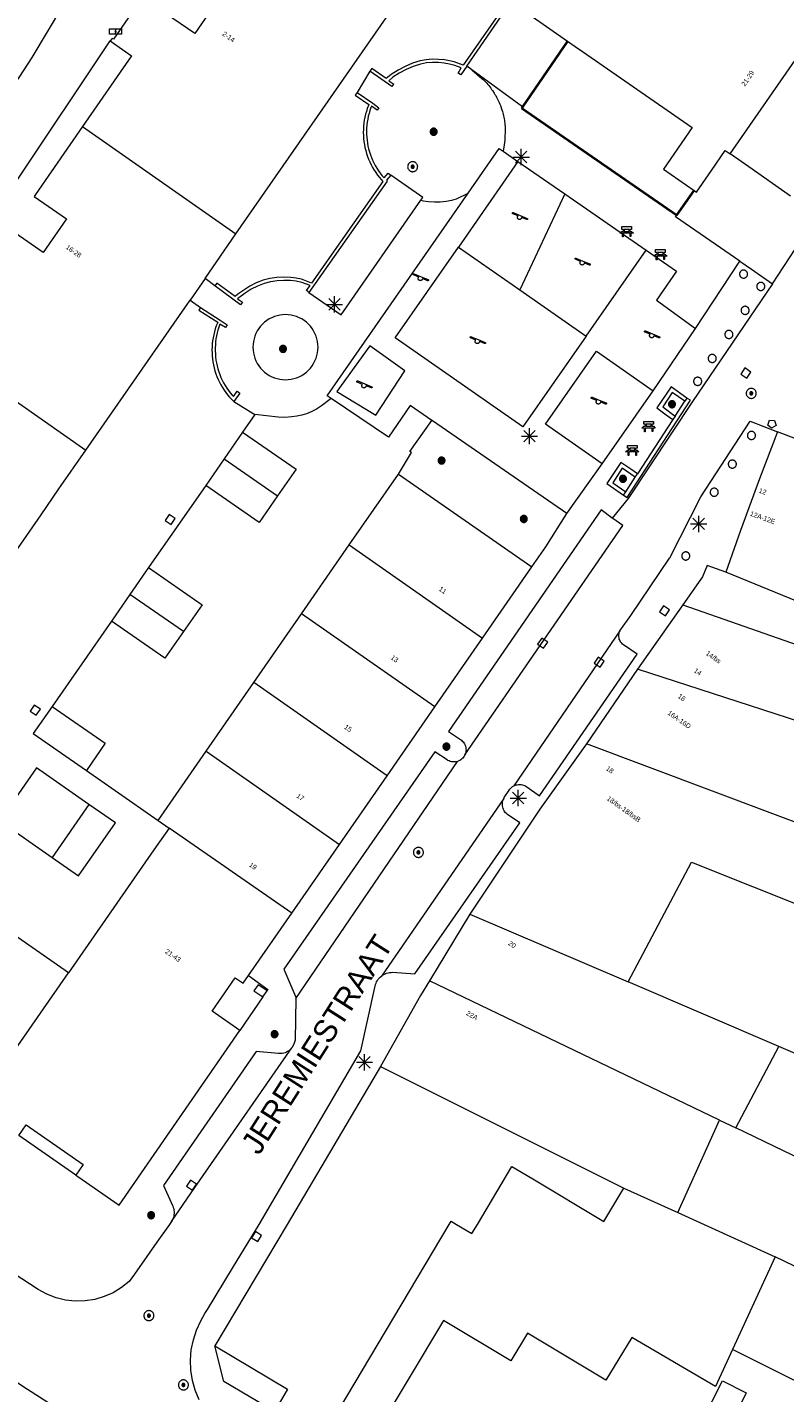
# Model space of a CAD drawing. Header units: metres. Extents: x 135779 to 137489, y 452643 to 455118.
# Tile 440 of 489: x 136792 to 136839, y 454590 to 454674. Entities that reach past the tile are written whole.
import ezdxf
from ezdxf.enums import TextEntityAlignment as Align

# ---------------------------------------------------------------- set-up
doc = ezdxf.new("R2010")
doc.units = ezdxf.units.M
doc.linetypes.add('DGN_Style_4', pattern=[89.853097, 44.898487, -22.449243, 0.056123, -22.449243])
for name, color, linetype, lineweight in [('KTop_BTD_Groenvoorziening', 62, 'Continuous', 13), ('KTop_BTD_Groenvoorziening_heesters', 62, 'Continuous', 13), ('KTop_KST_KAST', 40, 'Continuous', 13), ('KTop_NAR_Huisnummer (t)', 7, 'Continuous', 13), ('KTop_NAR_Huisnummer tijdelijk (t)', 7, 'Continuous', 13), ('KTop_ORL_Weg_Straatnaam (t)', 7, 'Continuous', 13), ('KTop_OTD_Open verharding', 15, 'Continuous', 13), ('KTop_PAL_Afsluitpaal', 222, 'Continuous', 13), ('KTop_PAL_Lichtmast', 40, 'Continuous', 13), ('KTop_PND_Grondvlaksituatie van BAG-pand [tachy]', 1, 'Continuous', 13), ('KTop_PND_Pandscheiding', 40, 'Continuous', 13), ('KTop_PUT_Brandkraan of -put', 1, 'Continuous', 13), ('KTop_PUT_Inspectie- of rioolput', 15, 'Continuous', 13), ('KTop_PUT_Kolk', 15, 'Continuous', 13), ('KTop_SHD_Hek (l)', 15, 'DGN_Style_4', 40), ('KTop_SHD_Muur', 15, 'Continuous', 13), ('KTop_STM_Bank', 40, 'Continuous', 13), ('KTop_STM_Speelvoorziening', 40, 'Continuous', 13), ('KTop_VGO_Boom', 92, 'Continuous', 13), ('KTop_WGD_Parkeervlak', 251, 'Continuous', 13), ('KTop_WGD_Rijbaan_Lokale weg', 251, 'Continuous', 13), ('KTop_WGD_Voetpad', 251, 'Continuous', 13)]:
    doc.layers.add(name, color=color, linetype=linetype, lineweight=lineweight)
doc.styles.add('Style-ROVU', font='ROVU.shx')
doc.styles.add('Style-ROVUCURSIEF', font='ROVUCURSIEF.shx')

# ---------------------------------------------------------------- blocks, each defined once
blk = doc.blocks.new('KST_KAST')
at = {"layer": 'KTop_KST_KAST', "flags": 128}
blk.add_lwpolyline([(-0.365, 0.169), (0.365, 0.169), (0.365, -0.169), (-0.365, -0.169), (-0.365, 0.169)], close=True, dxfattribs=at)
blk.add_lwpolyline([(0.045, 0.146), (-0.045, 0), (0.045, 0), (-0.045, -0.146)], dxfattribs=at)
blk = doc.blocks.new('PAL_Lichtmast')
at = {"layer": 'KTop_PAL_Lichtmast'}
for p, q in [((-0.354, -0.354), (0.354, 0.354)), ((0.354, -0.354), (-0.354, 0.354)), ((0, -0.5), (0, 0.5)), ((-0.5, 0), (0.5, 0))]:
    blk.add_line(p, q, dxfattribs=at)
blk = doc.blocks.new('PAL_Afsluitpaal')
at = {"layer": 'KTop_PAL_Afsluitpaal', "flags": 128}
blk.add_lwpolyline([(0.25, 0), (0.249, 0.026), (0.245, 0.052), (0.238, 0.077), (0.228, 0.102), (0.217, 0.125), (0.202, 0.147), (0.186, 0.167), (0.167, 0.186), (0.147, 0.202), (0.125, 0.217), (0.102, 0.228), (0.077, 0.238), (0.052, 0.245), (0.026, 0.249), (0, 0.25), (-0.026, 0.249), (-0.052, 0.245), (-0.077, 0.238), (-0.102, 0.228), (-0.125, 0.217), (-0.147, 0.202), (-0.167, 0.186), (-0.186, 0.167), (-0.202, 0.147), (-0.217, 0.125), (-0.228, 0.102), (-0.238, 0.077), (-0.245, 0.052), (-0.249, 0.026), (-0.25, 0), (-0.249, -0.026), (-0.245, -0.052), (-0.238, -0.077), (-0.228, -0.102), (-0.217, -0.125), (-0.202, -0.147), (-0.186, -0.167), (-0.167, -0.186), (-0.147, -0.202), (-0.125, -0.217), (-0.102, -0.228), (-0.077, -0.238), (-0.052, -0.245), (-0.026, -0.249), (0, -0.25), (0.026, -0.249), (0.052, -0.245), (0.077, -0.238), (0.102, -0.228), (0.125, -0.217), (0.147, -0.202), (0.167, -0.186), (0.186, -0.167), (0.202, -0.147), (0.217, -0.125), (0.228, -0.102), (0.238, -0.077), (0.245, -0.052), (0.249, -0.026), (0.25, 0)], dxfattribs=at)
blk = doc.blocks.new('PUT_Kolk')
at = {"layer": 'KTop_PUT_Kolk', "flags": 128}
blk.add_lwpolyline([(0.225, -0.225), (0.225, 0.225), (-0.225, 0.225), (-0.225, -0.225), (0.225, -0.225)], dxfattribs=at)
blk = doc.blocks.new('PUT_Brandkraan_of_-put')
at = {"layer": 'KTop_PUT_Brandkraan of -put'}
for p, q in [((-0.25, 0.034), (0, 0.25)), ((-0.158, -0.25), (-0.25, 0.034)), ((0, 0.25), (0.25, 0.033)), ((0.25, 0.033), (0.158, -0.25)), ((0.158, -0.25), (-0.158, -0.25))]:
    blk.add_line(p, q, dxfattribs=at)
blk = doc.blocks.new('PUT_Inspectie-_of_rioolput')
at = {"layer": 'KTop_PUT_Inspectie- of rioolput', "flags": 128}
for points in [[(0.31, 0), (0.308, 0.032), (0.303, 0.064), (0.294, 0.095), (0.283, 0.126), (0.268, 0.155), (0.25, 0.182), (0.23, 0.207), (0.207, 0.23), (0.182, 0.25), (0.154, 0.268), (0.126, 0.283), (0.095, 0.294), (0.064, 0.303), (0.032, 0.308), (0, 0.309), (-0.032, 0.308), (-0.064, 0.303), (-0.096, 0.294), (-0.126, 0.283), (-0.155, 0.268), (-0.182, 0.25), (-0.207, 0.23), (-0.23, 0.207), (-0.25, 0.182), (-0.268, 0.154), (-0.283, 0.126), (-0.294, 0.095), (-0.303, 0.064), (-0.308, 0.032), (-0.309, 0), (-0.308, -0.032), (-0.303, -0.064), (-0.294, -0.096), (-0.283, -0.126), (-0.268, -0.155), (-0.25, -0.182), (-0.23, -0.207), (-0.207, -0.23), (-0.182, -0.25), (-0.155, -0.268), (-0.126, -0.283), (-0.096, -0.294), (-0.064, -0.303), (-0.032, -0.308), (0, -0.309), (0.032, -0.308), (0.064, -0.303), (0.095, -0.294), (0.126, -0.283), (0.155, -0.268), (0.182, -0.25), (0.207, -0.23), (0.23, -0.207), (0.25, -0.182), (0.268, -0.155), (0.283, -0.126), (0.294, -0.096), (0.303, -0.064), (0.308, -0.032), (0.31, 0)], [(0.095, 0), (0.094, 0.009), (0.092, 0.019), (0.09, 0.029), (0.086, 0.038), (0.082, 0.047), (0.076, 0.055), (0.07, 0.063), (0.063, 0.07), (0.055, 0.076), (0.047, 0.082), (0.038, 0.086), (0.029, 0.09), (0.019, 0.092), (0.009, 0.094), (0, 0.094), (-0.01, 0.094), (-0.02, 0.092), (-0.029, 0.09), (-0.039, 0.086), (-0.048, 0.082), (-0.056, 0.076), (-0.064, 0.07), (-0.071, 0.063), (-0.077, 0.055), (-0.082, 0.047), (-0.087, 0.038), (-0.09, 0.029), (-0.093, 0.019), (-0.094, 0.009), (-0.095, 0), (-0.094, -0.01), (-0.093, -0.02), (-0.09, -0.029), (-0.087, -0.039), (-0.082, -0.048), (-0.077, -0.056), (-0.071, -0.064), (-0.064, -0.071), (-0.056, -0.077), (-0.047, -0.082), (-0.039, -0.087), (-0.029, -0.09), (-0.02, -0.093), (-0.01, -0.094), (0, -0.095), (0.009, -0.094), (0.019, -0.093), (0.029, -0.09), (0.038, -0.087), (0.047, -0.082), (0.055, -0.077), (0.063, -0.071), (0.07, -0.064), (0.076, -0.056), (0.082, -0.047), (0.086, -0.039), (0.09, -0.029), (0.092, -0.02), (0.094, -0.01), (0.095, 0)], [(0.035, 0), (0.034, 0.003), (0.034, 0.007), (0.033, 0.01), (0.031, 0.014), (0.03, 0.017), (0.028, 0.02), (0.026, 0.023), (0.023, 0.026), (0.02, 0.028), (0.017, 0.03), (0.014, 0.031), (0.01, 0.033), (0.007, 0.034), (0.003, 0.034), (0, 0.034), (-0.004, 0.034), (-0.007, 0.034), (-0.011, 0.033), (-0.014, 0.031), (-0.018, 0.03), (-0.021, 0.028), (-0.023, 0.026), (-0.026, 0.023), (-0.028, 0.02), (-0.03, 0.017), (-0.032, 0.014), (-0.033, 0.01), (-0.034, 0.007), (-0.035, 0.003), (-0.035, 0), (-0.035, -0.004), (-0.034, -0.007), (-0.033, -0.011), (-0.032, -0.014), (-0.03, -0.018), (-0.028, -0.021), (-0.026, -0.023), (-0.023, -0.026), (-0.021, -0.028), (-0.017, -0.03), (-0.014, -0.032), (-0.011, -0.033), (-0.007, -0.034), (-0.004, -0.035), (0, -0.035), (0.003, -0.035), (0.007, -0.034), (0.01, -0.033), (0.014, -0.032), (0.017, -0.03), (0.02, -0.028), (0.023, -0.026), (0.026, -0.023), (0.028, -0.021), (0.03, -0.017), (0.031, -0.014), (0.033, -0.011), (0.034, -0.007), (0.034, -0.004), (0.035, 0)], [(0.01, 0.02), (0.007, 0.02), (0.005, 0.021), (0.003, 0.022), (0.001, 0.022), (-0.001, 0.022), (-0.004, 0.022), (-0.006, 0.021), (-0.008, 0.02), (-0.01, 0.019), (-0.012, 0.018), (-0.014, 0.017), (-0.016, 0.015), (-0.017, 0.013), (-0.019, 0.012), (-0.02, 0.009), (-0.021, 0.007), (-0.022, 0.005), (-0.022, 0.003), (-0.022, 0.001), (-0.022, -0.001), (-0.022, -0.004), (-0.022, -0.006), (-0.021, -0.008), (-0.02, -0.01), (-0.019, -0.012), (-0.017, -0.014), (-0.016, -0.016), (-0.014, -0.017), (-0.012, -0.019), (-0.01, -0.02), (-0.008, -0.021), (-0.006, -0.022), (-0.003, -0.022), (-0.001, -0.022), (0.001, -0.022), (0.003, -0.022), (0.005, -0.022), (0.008, -0.021), (0.01, -0.02), (0.012, -0.019), (0.014, -0.017), (0.015, -0.016), (0.017, -0.014), (0.018, -0.012), (0.02, -0.01), (0.02, -0.008), (0.021, -0.006), (0.022, -0.003), (0.022, -0.001), (0.022, 0.001), (0.022, 0.003), (0.021, 0.005), (0.02, 0.008), (0.019, 0.01), (0.018, 0.012), (0.017, 0.014), (0.015, 0.015), (0.013, 0.017), (0.012, 0.018), (0.01, 0.02)]]:
    blk.add_lwpolyline(points, dxfattribs=at)
blk = doc.blocks.new('STM_Speelvoorziening')
at = {"layer": 'KTop_STM_Speelvoorziening'}
for p, q in [((-0.456, 0.218), (-0.455, 0.222)), ((-0.456, 0.214), (-0.456, 0.218)), ((-0.456, 0.21), (-0.456, 0.214)), ((-0.455, 0.206), (-0.456, 0.21)), ((-0.455, 0.222), (-0.454, 0.226)), ((-0.454, 0.202), (-0.455, 0.206)), ((-0.454, 0.226), (-0.453, 0.23)), ((-0.453, 0.198), (-0.454, 0.202)), ((-0.453, 0.23), (-0.451, 0.234)), ((-0.451, 0.194), (-0.453, 0.198)), ((-0.451, 0.234), (-0.449, 0.237)), ((-0.449, 0.19), (-0.451, 0.194)), ((-0.449, 0.237), (-0.446, 0.24)), ((-0.446, 0.187), (-0.449, 0.19)), ((-0.446, 0.24), (-0.443, 0.243)), ((-0.443, 0.184), (-0.446, 0.187)), ((-0.443, 0.243), (-0.44, 0.246)), ((-0.44, 0.182), (-0.443, 0.184)), ((-0.44, 0.246), (-0.436, 0.248)), ((-0.436, 0.179), (-0.44, 0.182)), ((-0.436, 0.248), (-0.433, 0.25)), ((-0.433, 0.178), (-0.436, 0.179)), ((-0.433, 0.25), (-0.429, 0.251)), ((-0.109, 0.044), (-0.433, 0.178)), ((-0.429, 0.251), (-0.425, 0.253)), ((-0.425, 0.253), (-0.421, 0.253)), ((-0.421, 0.253), (-0.417, 0.253)), ((-0.417, 0.253), (-0.412, 0.253)), ((-0.412, 0.253), (-0.408, 0.253)), ((-0.408, 0.253), (-0.404, 0.251)), ((-0.404, 0.251), (-0.402, 0.251)), ((-0.402, 0.251), (0.031, 0.072)), ((-0.14, -0.007), (-0.135, 0.006)), ((-0.135, 0.006), (-0.129, 0.018)), ((-0.129, 0.018), (-0.122, 0.029)), ((-0.122, 0.029), (-0.114, 0.04)), ((-0.114, 0.04), (-0.109, 0.044)), ((0.031, 0.072), (0.464, -0.106)), ((-0.146, -0.033), (-0.144, -0.02)), ((-0.146, -0.047), (-0.146, -0.033)), ((-0.146, -0.06), (-0.146, -0.047)), ((-0.144, -0.073), (-0.146, -0.06)), ((-0.144, -0.02), (-0.14, -0.007)), ((-0.14, -0.086), (-0.144, -0.073)), ((-0.135, -0.099), (-0.14, -0.086)), ((-0.129, -0.111), (-0.135, -0.099)), ((-0.122, -0.122), (-0.129, -0.111)), ((-0.114, -0.133), (-0.122, -0.122)), ((-0.104, -0.143), (-0.114, -0.133)), ((-0.093, -0.151), (-0.104, -0.143)), ((-0.082, -0.158), (-0.093, -0.151)), ((-0.07, -0.164), (-0.082, -0.158)), ((-0.057, -0.169), (-0.07, -0.164)), ((-0.044, -0.172), (-0.057, -0.169)), ((-0.031, -0.174), (-0.044, -0.172)), ((-0.017, -0.175), (-0.031, -0.174)), ((-0.004, -0.174), (-0.017, -0.175)), ((0.009, -0.172), (-0.004, -0.174)), ((0.022, -0.169), (0.009, -0.172)), ((0.035, -0.164), (0.022, -0.169)), ((0.047, -0.158), (0.035, -0.164)), ((0.058, -0.151), (0.047, -0.158)), ((0.069, -0.143), (0.058, -0.151)), ((0.078, -0.133), (0.069, -0.143)), ((0.086, -0.122), (0.078, -0.133)), ((0.094, -0.111), (0.086, -0.122)), ((0.1, -0.099), (0.094, -0.111)), ((0.105, -0.086), (0.1, -0.099)), ((0.108, -0.073), (0.105, -0.086)), ((0.11, -0.06), (0.108, -0.073)), ((0.112, -0.046), (0.11, -0.06)), ((0.434, -0.179), (0.112, -0.046)), ((0.439, -0.18), (0.434, -0.179)), ((0.443, -0.181), (0.439, -0.18)), ((0.447, -0.181), (0.443, -0.181)), ((0.451, -0.181), (0.447, -0.181)), ((0.455, -0.18), (0.451, -0.181)), ((0.459, -0.179), (0.455, -0.18)), ((0.463, -0.178), (0.459, -0.179)), ((0.467, -0.176), (0.463, -0.178)), ((0.464, -0.106), (0.467, -0.107)), ((0.467, -0.107), (0.47, -0.11)), ((0.47, -0.174), (0.467, -0.176)), ((0.47, -0.11), (0.474, -0.112)), ((0.474, -0.171), (0.47, -0.174)), ((0.474, -0.112), (0.477, -0.115)), ((0.477, -0.168), (0.474, -0.171)), ((0.477, -0.115), (0.479, -0.118)), ((0.479, -0.165), (0.477, -0.168)), ((0.479, -0.118), (0.481, -0.122)), ((0.481, -0.161), (0.479, -0.165)), ((0.481, -0.122), (0.483, -0.125)), ((0.483, -0.158), (0.481, -0.161)), ((0.483, -0.125), (0.485, -0.129)), ((0.485, -0.154), (0.483, -0.158)), ((0.485, -0.129), (0.486, -0.133)), ((0.486, -0.15), (0.485, -0.154)), ((0.486, -0.133), (0.486, -0.138)), ((0.486, -0.138), (0.487, -0.142)), ((0.487, -0.142), (0.486, -0.146)), ((0.486, -0.146), (0.486, -0.15))]:
    blk.add_line(p, q, dxfattribs=at)
blk = doc.blocks.new('STM_Bank')
at = {"layer": 'KTop_STM_Bank'}
for p, q in [((-0.416, -0.089), (-0.298, 0.019)), ((-0.298, 0.314), (0.298, 0.314)), ((-0.298, 0.143), (-0.298, 0.314)), ((-0.2, 0.143), (-0.298, 0.143)), ((-0.298, 0.019), (-0.2, 0.019)), ((-0.2, 0.019), (-0.2, 0.143)), ((0.157, 0.143), (-0.154, 0.143)), ((-0.154, 0.143), (-0.154, 0.019)), ((-0.154, 0.019), (0.157, 0.019)), ((0.157, 0.019), (0.157, 0.143)), ((0.298, 0.143), (0.203, 0.143)), ((0.203, 0.143), (0.203, 0.019)), ((0.203, 0.019), (0.298, 0.019)), ((0.298, 0.314), (0.298, 0.143)), ((0.298, 0.019), (0.416, -0.089)), ((-0.259, -0.089), (-0.416, -0.089)), ((-0.259, -0.315), (-0.259, -0.089)), ((-0.213, -0.315), (-0.259, -0.315)), ((0.216, -0.089), (-0.213, -0.089)), ((-0.213, -0.089), (-0.213, -0.315)), ((0.216, -0.305), (0.216, -0.089)), ((0.259, -0.305), (0.216, -0.305)), ((0.416, -0.089), (0.259, -0.089)), ((0.259, -0.089), (0.259, -0.305))]:
    blk.add_line(p, q, dxfattribs=at)
blk = doc.blocks.new('VGO_Boom')
at = {"layer": 'KTop_VGO_Boom', "flags": 128}
for points in [[(0.215, 0), (0.214, 0.022), (0.21, 0.045), (0.204, 0.066), (0.196, 0.087), (0.186, 0.108), (0.174, 0.126), (0.16, 0.144), (0.144, 0.16), (0.126, 0.174), (0.107, 0.186), (0.087, 0.196), (0.066, 0.204), (0.045, 0.21), (0.022, 0.214), (-0.001, 0.215), (-0.023, 0.214), (-0.045, 0.21), (-0.067, 0.204), (-0.088, 0.196), (-0.108, 0.186), (-0.127, 0.174), (-0.144, 0.16), (-0.16, 0.144), (-0.174, 0.126), (-0.187, 0.107), (-0.197, 0.087), (-0.205, 0.066), (-0.211, 0.045), (-0.214, 0.022), (-0.215, -0.001), (-0.214, -0.023), (-0.211, -0.045), (-0.205, -0.067), (-0.197, -0.088), (-0.187, -0.108), (-0.174, -0.127), (-0.16, -0.144), (-0.144, -0.16), (-0.127, -0.174), (-0.108, -0.187), (-0.088, -0.197), (-0.067, -0.205), (-0.045, -0.211), (-0.023, -0.214), (0, -0.215), (0.022, -0.214), (0.045, -0.211), (0.066, -0.205), (0.087, -0.197), (0.108, -0.187), (0.126, -0.174), (0.144, -0.16), (0.16, -0.144), (0.174, -0.127), (0.186, -0.108), (0.196, -0.088), (0.204, -0.067), (0.21, -0.045), (0.214, -0.023), (0.215, -0.001)], [(0.155, 0), (0.154, 0.016), (0.152, 0.032), (0.147, 0.048), (0.142, 0.063), (0.134, 0.078), (0.125, 0.091), (0.115, 0.104), (0.104, 0.115), (0.091, 0.125), (0.077, 0.134), (0.063, 0.142), (0.048, 0.147), (0.032, 0.152), (0.016, 0.154), (-0.001, 0.155), (-0.017, 0.154), (-0.033, 0.152), (-0.048, 0.147), (-0.064, 0.142), (-0.078, 0.134), (-0.092, 0.125), (-0.104, 0.115), (-0.116, 0.104), (-0.126, 0.091), (-0.135, 0.077), (-0.142, 0.063), (-0.148, 0.048), (-0.152, 0.032), (-0.155, 0.016), (-0.155, -0.001), (-0.155, -0.017), (-0.152, -0.033), (-0.148, -0.048), (-0.142, -0.064), (-0.135, -0.078), (-0.126, -0.092), (-0.116, -0.104), (-0.104, -0.116), (-0.092, -0.126), (-0.078, -0.135), (-0.064, -0.142), (-0.048, -0.148), (-0.033, -0.152), (-0.017, -0.155), (0, -0.155), (0.016, -0.155), (0.032, -0.152), (0.048, -0.148), (0.063, -0.142), (0.078, -0.135), (0.091, -0.126), (0.104, -0.116), (0.115, -0.104), (0.125, -0.092), (0.134, -0.078), (0.142, -0.064), (0.147, -0.048), (0.152, -0.033), (0.154, -0.017), (0.155, -0.001)], [(0.095, 0), (0.094, 0.01), (0.093, 0.02), (0.09, 0.029), (0.087, 0.039), (0.082, 0.048), (0.077, 0.056), (0.071, 0.064), (0.064, 0.071), (0.056, 0.077), (0.047, 0.082), (0.039, 0.087), (0.029, 0.09), (0.02, 0.093), (0.01, 0.094), (-0.001, 0.095), (-0.01, 0.094), (-0.02, 0.093), (-0.03, 0.09), (-0.039, 0.087), (-0.048, 0.082), (-0.056, 0.077), (-0.064, 0.071), (-0.071, 0.064), (-0.077, 0.056), (-0.083, 0.047), (-0.087, 0.039), (-0.091, 0.029), (-0.093, 0.02), (-0.095, 0.01), (-0.095, -0.001), (-0.095, -0.01), (-0.093, -0.02), (-0.091, -0.03), (-0.087, -0.039), (-0.083, -0.048), (-0.077, -0.056), (-0.071, -0.064), (-0.064, -0.071), (-0.056, -0.077), (-0.048, -0.083), (-0.039, -0.087), (-0.03, -0.091), (-0.02, -0.093), (-0.01, -0.095), (0, -0.095), (0.01, -0.095), (0.02, -0.093), (0.029, -0.091), (0.039, -0.087), (0.048, -0.083), (0.056, -0.077), (0.064, -0.071), (0.071, -0.064), (0.077, -0.056), (0.082, -0.048), (0.087, -0.039), (0.09, -0.03), (0.093, -0.02), (0.094, -0.01), (0.095, -0.001)], [(0.035, 0), (0.035, 0.004), (0.034, 0.007), (0.033, 0.011), (0.032, 0.014), (0.03, 0.018), (0.028, 0.021), (0.026, 0.023), (0.023, 0.026), (0.021, 0.028), (0.017, 0.03), (0.014, 0.032), (0.011, 0.033), (0.007, 0.034), (0.004, 0.035), (-0.001, 0.035), (-0.004, 0.035), (-0.008, 0.034), (-0.011, 0.033), (-0.015, 0.032), (-0.018, 0.03), (-0.021, 0.028), (-0.024, 0.026), (-0.027, 0.023), (-0.029, 0.021), (-0.031, 0.017), (-0.032, 0.014), (-0.034, 0.011), (-0.035, 0.007), (-0.035, 0.004), (-0.035, -0.001), (-0.035, -0.004), (-0.035, -0.008), (-0.034, -0.011), (-0.032, -0.015), (-0.031, -0.018), (-0.029, -0.021), (-0.027, -0.024), (-0.024, -0.027), (-0.021, -0.029), (-0.018, -0.031), (-0.015, -0.032), (-0.011, -0.034), (-0.008, -0.035), (-0.004, -0.035), (0, -0.035), (0.004, -0.035), (0.007, -0.035), (0.011, -0.034), (0.014, -0.032), (0.018, -0.031), (0.021, -0.029), (0.023, -0.027), (0.026, -0.024), (0.028, -0.021), (0.03, -0.018), (0.032, -0.015), (0.033, -0.011), (0.034, -0.008), (0.035, -0.004), (0.035, 0)]]:
    blk.add_lwpolyline(points, dxfattribs=at)

msp = doc.modelspace()

# ---------------------------------------------------------------- linework, layer by layer
at = {"layer": 'KTop_BTD_Groenvoorziening', "flags": 128}
for points in [[(136816.314, 454663.299), (136816.429, 454663.464), (136814.451, 454664.841)], [(136809.401, 454657.591), (136811.379, 454656.214), (136816.314, 454663.299)], [(136806.941, 454652.473), (136807.097, 454652.392), (136807.259, 454652.324), (136807.426, 454652.272), (136807.598, 454652.234), (136807.772, 454652.211), (136807.947, 454652.203), (136808.122, 454652.211), (136808.296, 454652.234), (136808.468, 454652.272), (136808.635, 454652.324), (136808.797, 454652.392), (136808.953, 454652.473), (136809.101, 454652.567), (136809.24, 454652.674), (136809.37, 454652.792), (136809.488, 454652.922), (136809.595, 454653.061), (136809.689, 454653.209), (136809.77, 454653.365), (136809.837, 454653.527), (136809.89, 454653.694), (136809.928, 454653.865), (136809.951, 454654.039), (136809.959, 454654.215), (136809.951, 454654.39), (136809.928, 454654.564), (136809.89, 454654.735), (136809.837, 454654.903), (136809.77, 454655.065), (136809.689, 454655.221), (136809.595, 454655.369), (136809.488, 454655.508), (136809.37, 454655.637), (136809.24, 454655.756), (136809.101, 454655.863), (136808.953, 454655.957), (136808.797, 454656.038), (136808.635, 454656.105), (136808.468, 454656.158), (136808.296, 454656.196), (136808.122, 454656.219), (136807.947, 454656.226), (136807.772, 454656.219), (136807.598, 454656.196), (136807.426, 454656.158), (136807.259, 454656.105), (136807.097, 454656.038), (136806.941, 454655.957), (136806.793, 454655.863), (136806.654, 454655.756), (136806.525, 454655.637), (136806.406, 454655.508), (136806.299, 454655.369), (136806.205, 454655.221), (136806.124, 454655.065), (136806.057, 454654.903), (136806.004, 454654.735), (136805.966, 454654.564), (136805.943, 454654.39), (136805.935, 454654.215), (136805.943, 454654.039), (136805.966, 454653.865), (136806.004, 454653.694), (136806.057, 454653.527), (136806.124, 454653.365), (136806.205, 454653.209), (136806.299, 454653.061), (136806.406, 454652.922), (136806.525, 454652.792), (136806.654, 454652.674), (136806.793, 454652.567), (136806.941, 454652.473)]]:
    msp.add_lwpolyline(points, dxfattribs=at)
at = {"layer": 'KTop_BTD_Groenvoorziening_heesters', "flags": 128}
for points in [[(136819.457, 454671.357), (136819.146, 454671.582)], [(136813.161, 454671.281), (136812.371, 454669.961)], [(136819.457, 454671.357), (136820.09, 454670.83), (136820.17, 454670.75), (136820.39, 454670.53), (136820.45, 454670.45), (136820.51, 454670.38), (136820.57, 454670.31), (136820.63, 454670.23), (136820.68, 454670.15), (136820.74, 454670.08), (136820.84, 454669.92), (136820.89, 454669.84), (136820.94, 454669.76), (136820.99, 454669.67), (136821.07, 454669.5), (136821.12, 454669.42), (136821.15, 454669.33), (136821.19, 454669.24), (136821.23, 454669.15), (136821.32, 454668.88), (136821.35, 454668.79), (136821.38, 454668.7), (136821.4, 454668.61), (136821.42, 454668.52), (136821.44, 454668.42), (136821.46, 454668.33), (136821.48, 454668.24), (136821.49, 454668.14), (136821.5, 454668.05), (136821.51, 454667.95), (136821.52, 454667.86), (136821.53, 454667.76), (136821.51, 454667), (136821.47, 454666.72), (136821.393, 454666.332)], [(136832.124, 454662.367), (136822.549, 454668.995), (136822.605, 454669.076), (136819.457, 454671.357)], [(136816.314, 454663.299), (136816.47, 454663.26), (136816.79, 454663.21), (136817.15, 454663.19), (136817.51, 454663.19), (136817.87, 454663.23), (136818.22, 454663.3), (136818.52, 454663.39), (136819.231, 454663.724)], [(136803.592, 454658.004), (136802.978, 454658.464)], [(136802.048, 454657.125), (136802.691, 454656.671)], [(136804.762, 454650.856), (136806.048, 454650.045)], [(136810.761, 454651.041), (136810.18, 454650.588), (136809.869, 454650.389), (136809.541, 454650.221), (136809.252, 454650.104), (136808.954, 454650.012), (136808.65, 454649.944), (136808.341, 454649.901), (136807.917, 454649.877), (136807.492, 454649.888), (136806.048, 454650.045)], [(136806.048, 454650.045), (136805.301, 454648.961)], [(136814.931, 454646.371), (136815.74, 454647.7), (136815.64, 454647.77), (136816.996, 454649.689)], [(136803.021, 454645.671), (136799.481, 454640.591)], [(136797.191, 454637.291), (136793.521, 454632.011)], [(136795.651, 454628.061), (136800.081, 454624.961)]]:
    msp.add_lwpolyline(points, dxfattribs=at)
at = {"layer": 'KTop_OTD_Open verharding', "flags": 128}
for points in [[(136819.231, 454663.724), (136821.157, 454666.495), (136821.393, 454666.332)], [(136822.313, 454665.696), (136818.63, 454660.404)], [(136821.393, 454666.332), (136822.313, 454665.696)], [(136822.313, 454665.696), (136825.215, 454663.691)], [(136810.761, 454651.041), (136810.526, 454651.199), (136819.231, 454663.724)], [(136825.215, 454663.691), (136822.437, 454657.751)], [(136825.215, 454663.691), (136830.237, 454660.221)], [(136826.524, 454654.904), (136822.61, 454649.301), (136814.729, 454654.799), (136818.63, 454660.404)], [(136818.63, 454660.404), (136822.437, 454657.751)], [(136826.524, 454654.904), (136830.237, 454660.221)], [(136830.237, 454660.221), (136832.117, 454658.922), (136830.869, 454657.127), (136833.296, 454655.373)], [(136822.437, 454657.751), (136826.524, 454654.904)], [(136813.156, 454654.292), (136811.131, 454651.478), (136813.531, 454650.015), (136815.331, 454652.754), (136813.156, 454654.292)], [(136827.515, 454647.003), (136824.012, 454649.457), (136827.167, 454653.962), (136830.67, 454651.509)], [(136816.996, 454649.689), (136815.659, 454650.611), (136814.318, 454648.655), (136810.761, 454651.041)], [(136825.338, 454643.936), (136817.041, 454649.658), (136816.996, 454649.689)]]:
    msp.add_lwpolyline(points, dxfattribs=at)
at = {"layer": 'KTop_PND_Grondvlaksituatie van BAG-pand [tachy]', "flags": 128}
for points in [[(136804.671, 454681.222), (136801.831, 454677.118), (136801.771, 454677.031), (136803.761, 454675.661), (136802.341, 454673.601), (136799.178, 454675.778)], [(136799.178, 454675.778), (136799.101, 454675.831), (136799.011, 454675.711), (136798.931, 454675.761), (136798.821, 454675.601), (136798.901, 454675.541), (136797.321, 454673.241), (136797.231, 454673.301), (136797.121, 454673.141)], [(136821.892, 454675.551), (136825.383, 454673.13), (136825.848, 454672.807), (136826.3, 454672.494), (136833.081, 454667.791), (136831.301, 454665.221), (136833.203, 454663.897)], [(136804.886, 454661.214), (136814.161, 454674.579)], [(136835.421, 454666.161), (136840.291, 454673.171), (136844.471, 454670.271)], [(136797.121, 454673.141), (136798.431, 454672.231), (136795.405, 454667.851)], [(136795.405, 454667.851), (136792.508, 454663.657), (136792.421, 454663.531), (136794.411, 454662.151), (136792.971, 454660.071), (136789.782, 454662.271)], [(136833.203, 454663.897), (136833.342, 454663.8), (136834.271, 454665.143), (136835.121, 454666.371), (136835.421, 454666.161)], [(136802.978, 454658.464), (136804.886, 454661.214)], [(136802.978, 454658.464), (136802.048, 454657.125)], [(136795.611, 454647.85), (136802.048, 454657.125)], [(136805.301, 454648.961), (136804.161, 454647.316)], [(136805.301, 454648.961), (136808.601, 454646.671), (136807.462, 454645.028)], [(136838.356, 454648.976), (136837.251, 454646.071), (136836.061, 454642.881), (136835.16, 454640.32)], [(136843.641, 454646.961), (136838.356, 454648.976)], [(136786.488, 454634.703), (136792.845, 454643.863), (136793.947, 454645.452), (136795.611, 454647.85)], [(136804.161, 454647.316), (136803.021, 454645.671)], [(136811.893, 454641.992), (136814.931, 454646.371)], [(136814.931, 454646.371), (136823.18, 454640.649)], [(136807.462, 454645.028), (136806.321, 454643.381), (136803.021, 454645.671)], [(136808.946, 454637.743), (136811.893, 454641.992)], [(136799.481, 454640.591), (136798.336, 454638.941)], [(136799.481, 454640.591), (136802.791, 454638.291), (136801.647, 454636.643)], [(136820.123, 454636.231), (136823.18, 454640.649)], [(136835.16, 454640.32), (136834.001, 454640.731), (136833.716, 454640.028), (136833.613, 454639.881), (136832.497, 454638.292)], [(136798.336, 454638.941), (136797.191, 454637.291)], [(136805.999, 454633.494), (136808.946, 454637.743)], [(136832.497, 454638.292), (136829.708, 454634.322)], [(136801.647, 454636.643), (136800.501, 454634.991), (136797.191, 454637.291)], [(136817.18, 454631.979), (136820.123, 454636.231)], [(136829.708, 454634.322), (136826.542, 454629.711)], [(136803.052, 454629.245), (136805.999, 454633.494)], [(136793.521, 454632.011), (136792.361, 454630.331), (136795.651, 454628.061)], [(136793.521, 454632.011), (136796.811, 454629.741), (136795.651, 454628.061)], [(136814.237, 454627.727), (136817.18, 454631.979)], [(136826.542, 454629.711), (136823.667, 454625.661), (136819.34, 454619.175)], [(136800.081, 454624.961), (136803.052, 454629.245)], [(136795.805, 454625.951), (136792.561, 454628.211), (136790.281, 454624.941), (136793.528, 454622.679)], [(136811.282, 454623.484), (136814.237, 454627.727)], [(136793.528, 454622.679), (136795.161, 454621.541), (136797.441, 454624.811), (136795.805, 454625.951)], [(136800.751, 454624.491), (136799.813, 454623.141), (136794.541, 454615.551)], [(136800.081, 454624.961), (136800.751, 454624.491)], [(136808.332, 454619.237), (136811.282, 454623.484)], [(136805.66, 454615.375), (136808.332, 454619.237)], [(136819.34, 454619.175), (136816.85, 454615.062)], [(136794.541, 454615.551), (136790.512, 454618.344)], [(136805.121, 454611.981), (136803.411, 454613.171), (136804.841, 454615.241), (136805.331, 454614.901), (136805.66, 454615.375)], [(136816.85, 454615.062), (136816.301, 454614.151), (136813.811, 454609.751)], [(136806.813, 454614.441), (136806.258, 454614.817), (136805.988, 454614.437), (136806.549, 454614.057)], [(136806.549, 454614.057), (136806.813, 454614.441)], [(136795.001, 454603.051), (136795.113, 454602.973), (136797.661, 454601.201), (136805.121, 454611.981)], [(136813.811, 454609.751), (136808.049, 454600), (136803.58, 454592.49)], [(136791.471, 454605.491), (136791.921, 454606.151), (136795.451, 454603.711), (136795.001, 454603.051)], [(136810.02, 454586.81), (136810.07, 454586.9), (136810.21, 454586.82), (136810.25, 454586.88), (136818.061, 454600), (136818.181, 454600.201), (136818.518, 454600), (136819.471, 454599.431), (136819.81, 454600), (136821.944, 454603.58), (136823.232, 454602.812), (136827.631, 454600.19), (136828.861, 454602.251)], [(136828.861, 454602.251), (136832.2, 454600.736)], [(136832.2, 454600.736), (136833.821, 454600), (136838.214, 454598.006)], [(136838.214, 454598.006), (136835.571, 454592.281)], [(136835.571, 454592.281), (136834.514, 454589.99), (136829.355, 454593.015), (136827.741, 454590.371), (136822.901, 454593.271), (136821.881, 454591.561), (136817.703, 454594.058), (136813.403, 454586.88), (136822.462, 454581.472), (136822.87, 454582.16), (136825.317, 454586.316)], [(136803.58, 454592.49), (136808.08, 454589.82), (136807.26, 454588.45)], [(136834.53, 454585.791), (136833.032, 454586.574), (136834.956, 454590.328), (136836.418, 454589.588), (136834.53, 454585.791)]]:
    msp.add_lwpolyline(points, dxfattribs=at)
at = {"layer": 'KTop_PND_Pandscheiding', "flags": 128}
for points in [[(136795.405, 454667.851), (136804.886, 454661.214)], [(136786.131, 454654.486), (136795.611, 454647.85)], [(136804.161, 454647.316), (136807.462, 454645.028)], [(136811.893, 454641.992), (136820.123, 454636.231)], [(136846.64, 454635.62), (136835.16, 454640.32)], [(136801.647, 454636.643), (136798.336, 454638.941)], [(136817.18, 454631.979), (136808.946, 454637.743)], [(136832.497, 454638.292), (136845.881, 454633.611)], [(136843.813, 454628.163), (136844.42, 454629.547), (136829.708, 454634.322)], [(136814.237, 454627.727), (136805.999, 454633.494)], [(136841.954, 454623.922), (136826.542, 454629.711)], [(136803.052, 454629.245), (136811.282, 454623.484)], [(136795.805, 454625.951), (136793.528, 454622.679)], [(136808.332, 454619.237), (136800.751, 454624.491)], [(136829.125, 454614.988), (136833.045, 454622.381), (136844.239, 454617.915)], [(136819.34, 454619.175), (136829.125, 454614.988)], [(136788.811, 454607.331), (136794.541, 454615.551)], [(136834.765, 454606.446), (136816.85, 454615.062)], [(136838.443, 454611.001), (136829.125, 454614.988)], [(136835.77, 454605.962), (136838.443, 454611.001)], [(136856.084, 454603.453), (136838.443, 454611.001)], [(136813.811, 454609.751), (136828.861, 454602.251)], [(136832.2, 454600.736), (136834.765, 454606.446)], [(136834.765, 454606.446), (136835.77, 454605.962)], [(136855.67, 454597.633), (136850.018, 454600), (136848.662, 454600.568), (136848.342, 454600), (136848.305, 454599.934), (136848.168, 454600), (136835.77, 454605.962)], [(136850.34, 454592.14), (136838.214, 454598.006)], [(136847.51, 454586.3), (136835.571, 454592.281)]]:
    msp.add_lwpolyline(points, dxfattribs=at)
at = {"layer": 'KTop_SHD_Hek (l)', "flags": 128}
for points in [[(136825.383, 454673.13), (136822.605, 454669.076)], [(136822.605, 454669.076), (136822.549, 454668.995), (136832.124, 454662.367)], [(136832.124, 454662.367), (136833.203, 454663.897)]]:
    msp.add_lwpolyline(points, dxfattribs=at)
at = {"layer": 'KTop_SHD_Muur', "flags": 128}
for points in [[(136821.728, 454675.665), (136818.938, 454671.636), (136818.373, 454671.849), (136818.079, 454671.922), (136817.781, 454671.971), (136817.4, 454672.003), (136817.018, 454672.01), (136816.637, 454671.981), (136816.261, 454671.911), (136815.79, 454671.766), (136815.339, 454671.568), (136814.906, 454671.33), (136814.487, 454671.067), (136814.171, 454670.811), (136813.281, 454671.441), (136813.161, 454671.281)], [(136819.146, 454671.582), (136821.892, 454675.551)], [(136819.146, 454671.582), (136818.783, 454671.044), (136818.617, 454671.155), (136818.813, 454671.489), (136818.405, 454671.633), (136818.086, 454671.716), (136817.761, 454671.771), (136817.395, 454671.803), (136817.028, 454671.808), (136816.662, 454671.779), (136816.301, 454671.711), (136815.841, 454671.569), (136815.4, 454671.376), (136814.981, 454671.147), (136814.575, 454670.895), (136814.342, 454670.686), (136814.65, 454670.47), (136814.581, 454670.401), (136814.521, 454670.321), (136813.161, 454671.281)], [(136812.371, 454669.961), (136812.256, 454669.79), (136813.101, 454669.221), (136813.07, 454669.145), (136813.004, 454668.968), (136812.946, 454668.789), (136812.895, 454668.607), (136812.852, 454668.424), (136812.817, 454668.239), (136812.79, 454668.052), (136812.77, 454667.865), (136812.759, 454667.676), (136812.756, 454667.488), (136812.76, 454667.299), (136812.773, 454667.111), (136812.794, 454666.924), (136812.822, 454666.737), (136812.859, 454666.552), (136812.903, 454666.369), (136812.955, 454666.188), (136813.015, 454666.009), (136813.082, 454665.833), (136813.156, 454665.66), (136813.238, 454665.49), (136813.327, 454665.324), (136813.423, 454665.161), (136813.526, 454665.003), (136813.635, 454664.85), (136813.751, 454664.701), (136813.971, 454664.461), (136809.552, 454658.175), (136809.249, 454658.305), (136808.936, 454658.411), (136808.611, 454658.487), (136808.281, 454658.531), (136807.846, 454658.547), (136807.412, 454658.524), (136806.982, 454658.46), (136806.561, 454658.351), (136806.144, 454658.193), (136805.749, 454657.987), (136805.372, 454657.748), (136805.008, 454657.488), (136804.831, 454657.341), (136803.705, 454658.172), (136803.592, 454658.004)], [(136812.371, 454669.961), (136813.341, 454669.3), (136813.721, 454669.001), (136813.605, 454668.857), (136813.263, 454669.116), (136813.225, 454669.018), (136813.164, 454668.843), (136813.111, 454668.665), (136813.066, 454668.486), (136813.028, 454668.304), (136812.998, 454668.121), (136812.976, 454667.937), (136812.962, 454667.752), (136812.956, 454667.567), (136812.958, 454667.382), (136812.968, 454667.197), (136812.986, 454667.012), (136813.012, 454666.829), (136813.046, 454666.646), (136813.088, 454666.466), (136813.137, 454666.287), (136813.194, 454666.111), (136813.259, 454665.937), (136813.331, 454665.766), (136813.41, 454665.599), (136813.497, 454665.435), (136813.59, 454665.275), (136813.691, 454665.119), (136813.798, 454664.968), (136813.911, 454664.821), (136814.05, 454664.673), (136814.298, 454664.967), (136814.451, 454664.841)], [(136814.451, 454664.841), (136814.191, 454664.531), (136814.231, 454664.481), (136809.401, 454657.591)], [(136809.401, 454657.591), (136809.321, 454657.651), (136809.241, 454657.711), (136809.467, 454658.034), (136808.967, 454658.205), (136808.617, 454658.286), (136808.261, 454658.331), (136807.846, 454658.344), (136807.432, 454658.32), (136807.022, 454658.256), (136806.621, 454658.151), (136806.215, 454657.996), (136805.83, 454657.795), (136805.465, 454657.563), (136804.98, 454657.205), (136805.291, 454656.991), (136805.171, 454656.831), (136803.592, 454658.004)], [(136802.691, 454656.671), (136802.591, 454656.511), (136803.764, 454655.762), (136803.738, 454655.7), (136803.67, 454655.525), (136803.61, 454655.347), (136803.557, 454655.167), (136803.512, 454654.984), (136803.475, 454654.8), (136803.446, 454654.614), (136803.425, 454654.428), (136803.411, 454654.24), (136803.406, 454654.052), (136803.409, 454653.864), (136803.419, 454653.677), (136803.438, 454653.49), (136803.464, 454653.304), (136803.499, 454653.119), (136803.541, 454652.936), (136803.591, 454652.755), (136803.649, 454652.576), (136803.714, 454652.4), (136803.787, 454652.226), (136803.867, 454652.056), (136803.954, 454651.89), (136804.048, 454651.727), (136804.149, 454651.569), (136804.257, 454651.415), (136804.371, 454651.265), (136804.491, 454651.121), (136804.734, 454650.884), (136804.762, 454650.856)], [(136802.691, 454656.671), (136803.921, 454655.891), (136804.341, 454655.591), (136804.241, 454655.431), (136803.894, 454655.645), (136803.826, 454655.454), (136803.771, 454655.275), (136803.723, 454655.094), (136803.684, 454654.912), (136803.652, 454654.727), (136803.628, 454654.542), (136803.613, 454654.356), (136803.605, 454654.169), (136803.605, 454653.982), (136803.613, 454653.795), (136803.629, 454653.609), (136803.653, 454653.423), (136803.685, 454653.239), (136803.725, 454653.056), (136803.773, 454652.876), (136803.828, 454652.697), (136803.891, 454652.521), (136803.962, 454652.348), (136804.039, 454652.178), (136804.124, 454652.011), (136804.216, 454651.848), (136804.315, 454651.69), (136804.421, 454651.535), (136804.533, 454651.386), (136804.651, 454651.241), (136804.731, 454651.161), (136804.969, 454651.498), (136805.041, 454651.431), (136805.121, 454651.371), (136804.762, 454650.856)], [(136832.751, 454651.071), (136831.781, 454651.771), (136830.901, 454650.471), (136831.482, 454650.035), (136831.882, 454649.737)], [(136832.622, 454650.874), (136831.841, 454651.411), (136831.261, 454650.531), (136832.021, 454649.951)], [(136828.841, 454645.071), (136829.061, 454644.931), (136832.971, 454650.931), (136832.751, 454651.071)], [(136832.021, 454649.951), (136832.622, 454650.874)], [(136832.751, 454651.071), (136832.622, 454650.874)], [(136831.882, 454649.737), (136829.703, 454646.393)], [(136832.021, 454649.951), (136831.882, 454649.737)], [(136829.703, 454646.393), (136829.289, 454646.676), (136828.681, 454647.091), (136827.811, 454645.781), (136828.841, 454645.071)], [(136829.56, 454646.175), (136828.761, 454646.731), (136828.171, 454645.841), (136828.976, 454645.278)], [(136828.976, 454645.278), (136829.56, 454646.175)], [(136829.56, 454646.175), (136829.703, 454646.393)], [(136828.841, 454645.071), (136828.976, 454645.278)]]:
    msp.add_lwpolyline(points, dxfattribs=at)
at = {"layer": 'KTop_WGD_Parkeervlak', "flags": 128}
for points in [[(136839.152, 454663.548), (136836.575, 454665.353), (136835.421, 454666.161)], [(136833.203, 454663.897), (136832.124, 454662.367)], [(136836.023, 454659.536), (136832.058, 454662.273), (136832.124, 454662.367)]]:
    msp.add_lwpolyline(points, dxfattribs=at)
at = {"layer": 'KTop_WGD_Rijbaan_Lokale weg', "flags": 128}
for points in [[(136795.168, 454676.992), (136792.278, 454672.125), (136791.509, 454670.952), (136777.433, 454650.783), (136769.421, 454639.356), (136768.501, 454638.034), (136767.954, 454637.17), (136767.514, 454636.243), (136764.788, 454630.001), (136764.554, 454629.491)], [(136838.047, 454658.133), (136840.839, 454662.407), (136839.612, 454663.265)], [(136838.047, 454658.133), (136833.094, 454650.852), (136829.13, 454644.872), (136828.143, 454643.65)], [(136828.613, 454636.692), (136829.283, 454637.642), (136831.683, 454641.18), (136831.696, 454641.205), (136833.625, 454644.965), (136836.654, 454649.635), (136838.356, 454648.976)], [(136819.036, 454629.019), (136828.793, 454643.202), (136828.169, 454643.631), (136828.143, 454643.65)], [(136828.613, 454636.692), (136822.053, 454627.097)], [(136808.58, 454613.967), (136818.585, 454628.618)], [(136819.036, 454629.019), (136819, 454628.95), (136818.957, 454628.886), (136818.908, 454628.826), (136818.852, 454628.771), (136818.792, 454628.723), (136818.727, 454628.681), (136818.658, 454628.646), (136818.585, 454628.618)], [(136821.437, 454626.322), (136821.471, 454626.381), (136821.771, 454626.831), (136821.816, 454626.895), (136821.867, 454626.954), (136821.924, 454627.008), (136821.987, 454627.056), (136822.053, 454627.097)], [(136821.437, 454626.322), (136813.875, 454615.351)], [(136802.605, 454589.169), (136802.365, 454589.753), (136802.195, 454590.362), (136802.099, 454590.986), (136802.076, 454591.617), (136802.128, 454592.246), (136802.255, 454592.865), (136802.453, 454593.465), (136802.72, 454594.037), (136802.974, 454594.502), (136803.131, 454594.751), (136804.672, 454597.291), (136806.315, 454600), (136812.611, 454610.731), (136813.471, 454614.641), (136813.487, 454614.733), (136813.511, 454614.822), (136813.542, 454614.91), (136813.581, 454614.994), (136813.627, 454615.075), (136813.68, 454615.152), (136813.739, 454615.224), (136813.804, 454615.29), (136813.875, 454615.351)], [(136808.58, 454613.967), (136808.541, 454611.381), (136808.473, 454611.132), (136808.341, 454610.911)], [(136800.904, 454600.173), (136802.351, 454602.281), (136808.341, 454610.911)], [(136800.904, 454600.173), (136800.774, 454600), (136799.998, 454598.914), (136798.615, 454596.928), (136798.296, 454596.47), (136797.821, 454596.093), (136797.302, 454595.782), (136796.746, 454595.54), (136796.164, 454595.371), (136795.566, 454595.279), (136794.96, 454595.266), (136794.357, 454595.33), (136793.768, 454595.472), (136793.202, 454595.688), (136792.669, 454595.976), (136789.073, 454598.306)], [(136787.321, 454592.892), (136789.492, 454591.471), (136792.015, 454589.827), (136794.526, 454588.213)]]:
    msp.add_lwpolyline(points, dxfattribs=at)
at = {"layer": 'KTop_WGD_Voetpad', "flags": 128}
for points in [[(136789.782, 454662.271), (136791.321, 454664.481), (136797.121, 454673.141)], [(136833.296, 454655.373), (136836.023, 454659.536)], [(136836.023, 454659.536), (136836.739, 454659.036), (136838.047, 454658.133)], [(136830.67, 454651.509), (136833.296, 454655.373)], [(136827.515, 454647.003), (136830.67, 454651.509)], [(136825.338, 454643.936), (136827.515, 454647.003)], [(136828.143, 454643.65), (136827.451, 454644.161), (136818.031, 454630.471), (136818.815, 454629.927), (136818.873, 454629.876), (136818.926, 454629.819), (136818.973, 454629.758), (136819.014, 454629.692), (136819.047, 454629.622), (136819.073, 454629.549), (136819.092, 454629.473), (136819.102, 454629.397), (136819.105, 454629.319), (136819.099, 454629.242), (136819.086, 454629.165), (136819.065, 454629.091), (136819.036, 454629.019)], [(136823.18, 454640.649), (136824.03, 454641.885), (136825.338, 454643.936)], [(136822.053, 454627.097), (136822.124, 454627.131), (136822.198, 454627.158), (136822.274, 454627.177), (136822.351, 454627.188), (136822.43, 454627.191), (136822.508, 454627.186), (136822.585, 454627.173), (136822.661, 454627.153), (136822.734, 454627.125), (136822.804, 454627.089), (136822.87, 454627.047), (136823.643, 454626.498), (136829.691, 454635.241), (136828.836, 454635.817), (136828.778, 454635.865), (136828.725, 454635.918), (136828.678, 454635.977), (136828.637, 454636.04), (136828.604, 454636.108), (136828.578, 454636.178), (136828.559, 454636.251), (136828.548, 454636.326), (136828.545, 454636.401), (136828.55, 454636.476), (136828.564, 454636.55), (136828.584, 454636.623), (136828.598, 454636.659), (136828.613, 454636.692)], [(136818.585, 454628.618), (136818.51, 454628.598), (136818.434, 454628.586), (136818.356, 454628.581), (136818.279, 454628.585), (136818.202, 454628.597), (136818.127, 454628.616), (136818.055, 454628.643), (136817.985, 454628.678), (136817.931, 454628.711), (136817.171, 454629.211), (136807.841, 454615.781), (136808.581, 454614.041), (136808.58, 454613.967)], [(136813.875, 454615.351), (136813.95, 454615.405), (136814.03, 454615.453), (136814.114, 454615.493), (136814.2, 454615.526), (136814.29, 454615.552), (136814.381, 454615.57), (136814.474, 454615.58), (136814.567, 454615.582), (136815.951, 454615.481), (136822.431, 454624.811), (136821.671, 454625.341), (136821.61, 454625.39), (136821.554, 454625.445), (136821.504, 454625.505), (136821.46, 454625.57), (136821.423, 454625.64), (136821.393, 454625.712), (136821.371, 454625.788), (136821.357, 454625.865), (136821.35, 454625.943), (136821.352, 454626.022), (136821.362, 454626.099), (136821.379, 454626.176), (136821.404, 454626.25), (136821.437, 454626.322)], [(136805.66, 454615.375), (136806.861, 454614.511), (136806.813, 454614.441)], [(136806.549, 454614.057), (136805.121, 454611.981)], [(136808.341, 454610.911), (136808.283, 454610.846), (136808.22, 454610.786), (136808.152, 454610.732), (136808.078, 454610.685), (136808.001, 454610.645), (136807.921, 454610.612), (136807.837, 454610.586), (136807.752, 454610.569), (136807.666, 454610.559), (136807.579, 454610.557), (136807.511, 454610.561), (136806.131, 454610.681), (136800.401, 454602.411), (136800.981, 454601.131), (136801.013, 454601.046), (136801.038, 454600.959), (136801.054, 454600.869), (136801.063, 454600.779), (136801.064, 454600.688), (136801.056, 454600.598), (136801.041, 454600.508), (136801.018, 454600.421), (136800.988, 454600.335), (136800.95, 454600.253), (136800.904, 454600.173)], [(136795.001, 454603.051), (136791.471, 454605.491)], [(136807.26, 454588.45), (136804.141, 454590.301), (136803.58, 454592.49)]]:
    msp.add_lwpolyline(points, dxfattribs=at)

# ---------------------------------------------------------------- block references
at = {"layer": 'KTop_KST_KAST'}
msp.add_blockref('KST_KAST', (136797.445, 454673.723), dxfattribs=at)
at = {"layer": 'KTop_PAL_Afsluitpaal'}
for p in [(136836.254, 454658.735), (136837.32, 454657.973), (136836.351, 454656.491), (136835.35, 454655.003), (136834.321, 454653.519), (136833.42, 454652.105), (136836.742, 454648.762), (136835.562, 454646.992), (136834.442, 454645.252), (136832.682, 454641.312)]:
    msp.add_blockref('PAL_Afsluitpaal', p, dxfattribs=at)
at = {"layer": 'KTop_PAL_Lichtmast'}
for p in [(136822.518, 454665.965), (136810.976, 454656.86), (136823.03, 454648.72), (136833.482, 454643.292), (136822.332, 454626.352), (136812.832, 454610.022)]:
    msp.add_blockref('PAL_Lichtmast', p, dxfattribs=at)
at = {"layer": 'KTop_PUT_Brandkraan of -put', "rotation": 248.8340182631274}
msp.add_blockref('PUT_Brandkraan_of_-put', (136838.042, 454649.462), dxfattribs=at)
at = {"layer": 'KTop_PUT_Inspectie- of rioolput'}
for p, rotation in [((136815.807, 454665.369), 349.213758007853), ((136836.732, 454651.362), 267.4139920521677), ((136816.162, 454622.993), 145.6712788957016), ((136799.506, 454594.364), 128.4384761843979), ((136801.642, 454590.082), 15.5968705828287)]:
    msp.add_blockref('PUT_Inspectie-_of_rioolput', p, dxfattribs=dict(at, rotation=rotation))
at = {"layer": 'KTop_PUT_Kolk'}
for p, rotation in [((136836.392, 454652.617), 145.7739675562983), ((136800.817, 454643.559), 146.0280117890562), ((136831.369, 454637.924), 324.9112340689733), ((136823.843, 454635.927), 145.4745070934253), ((136827.327, 454634.753), 145.6399968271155), ((136792.487, 454631.783), 145.9312242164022), ((136802.144, 454602.428), 325.2358570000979), ((136806.163, 454599.249), 148.7633198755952)]:
    msp.add_blockref('PUT_Kolk', p, dxfattribs=dict(at, rotation=rotation))
at = {"layer": 'KTop_STM_Bank'}
for p in [(136829.033, 454661.355), (136831.121, 454659.931), (136830.386, 454649.306), (136829.374, 454647.835)]:
    msp.add_blockref('STM_Bank', p, dxfattribs=at)
at = {"layer": 'KTop_STM_Speelvoorziening'}
for p in [(136822.426, 454662.281), (136826.297, 454659.469), (136816.297, 454658.5), (136819.819, 454654.614), (136830.594, 454654.969), (136812.813, 454651.875), (136827.297, 454650.875)]:
    msp.add_blockref('STM_Speelvoorziening', p, dxfattribs=at)
at = {"layer": 'KTop_VGO_Boom'}
for p in [(136817.105, 454667.531), (136807.795, 454654.111), (136831.835, 454650.691), (136817.595, 454647.211), (136828.805, 454646.081), (136822.675, 454643.601), (136817.895, 454629.531), (136807.274, 454611.76), (136799.645, 454600.571)]:
    msp.add_blockref('VGO_Boom', p, dxfattribs=at)

# ---------------------------------------------------------------- texts
at = {"layer": 'KTop_NAR_Huisnummer (t)', "style": 'Style-ROVU'}
for s, rotation, p in [('21-29', 55.3, (136836.817, 454671.264)), ('11', 325.2, (136817.854, 454639.061)), ('13', 325.2, (136814.884, 454634.828)), ('15', 325.2, (136812.004, 454630.532)), ('17', 325.2, (136809.056, 454626.283)), ('19', 325.2, (136806.132, 454622.018)), ('21-43', 325.4, (136801.433, 454616.319))]:
    msp.add_text(s, height=0.3, rotation=rotation, dxfattribs=at).set_placement(p, align=Align.MIDDLE_RIGHT)
at = {"layer": 'KTop_NAR_Huisnummer tijdelijk (t)', "style": 'Style-ROVUCURSIEF'}
for s, rotation, p in [('2-14', 325.3, (136804.095, 454673.63)), ('16-28', 325.3, (136794.424, 454660.45)), ('12', 340.3, (136837.22, 454645.378)), ('12A-12E', 340.3, (136836.676, 454643.954)), ('14/bs', 325.3, (136833.979, 454635.348)), ('14', 325.3, (136833.239, 454634.284)), ('16', 325.3, (136832.248, 454632.696)), ('16A-16D', 325.3, (136831.617, 454631.668)), ('18', 325.3, (136827.805, 454628.23)), ('18/bs-18/bsB', 324.6, (136827.857, 454626.38)), ('20', 325.3, (136821.764, 454617.428)), ('22A', 331.3, (136819.152, 454613.095))]:
    msp.add_text(s, height=0.3, rotation=rotation, dxfattribs=at).set_placement(p, align=Align.MIDDLE_LEFT)
at = {"layer": 'KTop_ORL_Weg_Straatnaam (t)', "style": 'Style-ROVU'}
msp.add_text('JEREMIESTRAAT', height=1.4, rotation=57.42326, dxfattribs=at).set_placement((136806.307, 454604.222))

doc.saveas('drawing.dxf')
